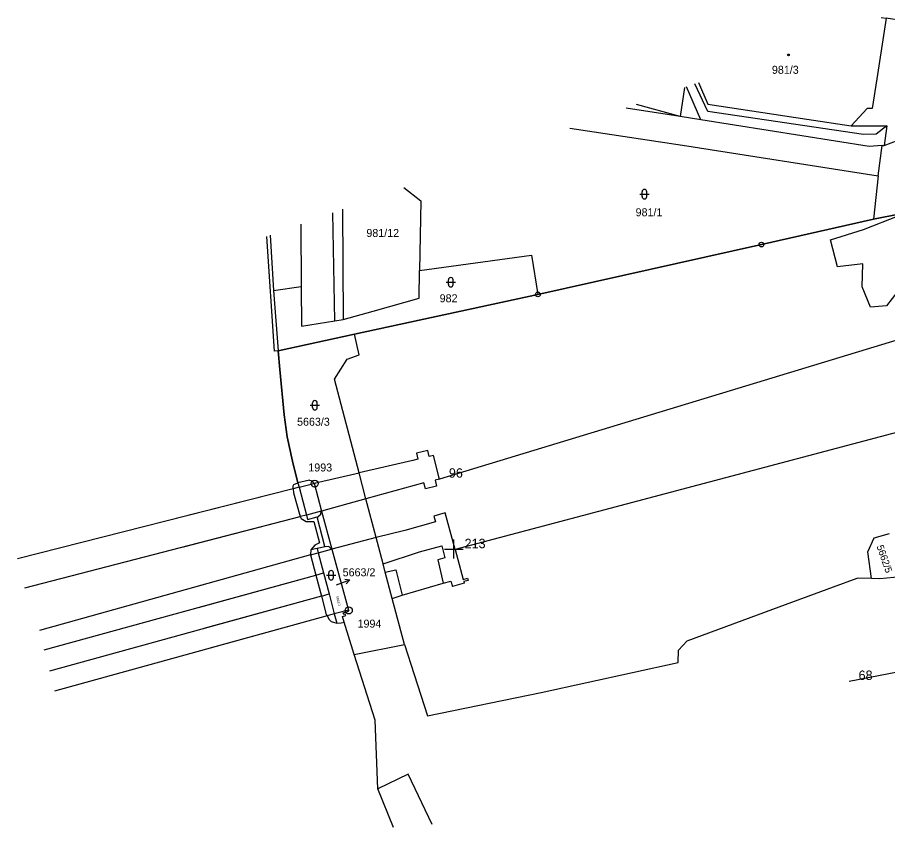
# Model space of a CAD drawing. Extents: x -822293 to -820259, y -1071573 to -1068794.
# Drawn here: x -822292.7 to -822107.8, y -1070459.2 to -1070287 of the extents above; entities that cross this region are included whole.
import ezdxf

# ---------------------------------------------------------------- set-up
doc = ezdxf.new("R2010")
doc.units = 0
for name, color, linetype in [('Vrstva 1', 7, 'Continuous'), ('Vrstva 13', 7, 'Continuous'), ('Vrstva 16', 7, 'Continuous'), ('Vrstva 17', 7, 'Continuous'), ('Vrstva 18', 7, 'Continuous'), ('Vrstva 19', 7, 'Continuous'), ('Vrstva 2', 7, 'Continuous'), ('Vrstva 24', 7, 'Continuous'), ('Vrstva 25', 7, 'Continuous'), ('Vrstva 3', 7, 'Continuous'), ('Vrstva 4', 7, 'Continuous'), ('Vrstva 62', 7, 'Continuous'), ('Vrstva 8', 7, 'Continuous'), ('Vrstva 9', 7, 'Continuous')]:
    doc.layers.add(name, color=color, linetype=linetype)

# ---------------------------------------------------------------- blocks, each defined once
blk = doc.blocks.new('02.04')
at = {"layer": 'Vrstva 1'}
for p, q in [((0, -2), (0, 2)), ((-2, 0), (2, 0))]:
    blk.add_line(p, q, dxfattribs=at)

msp = doc.modelspace()

# ---------------------------------------------------------------- linework, layer by layer
at = {"layer": 'Vrstva 1'}
for p, q in [((-822151.93, -1070308.07), (-822161.181, -1070305.519)), ((-822147.5, -1070308.77), (-822151.93, -1070308.07)), ((-822111.75, -1070314.43), (-822147.5, -1070308.77)), ((-822175.33, -1070310.564), (-822151.42, -1070314.18)), ((-822115.59, -1070310.07), (-822108.21, -1070310.05)), ((-822108.01, -1070310.05), (-822108.54, -1070314.2)), ((-822108.21, -1070310.05), (-822108.01, -1070310.05)), ((-822108.54, -1070314.2), (-822105.57, -1070313.07)), ((-822151.42, -1070314.18), (-822109.87, -1070320.65)), ((-822109.03, -1070314.24), (-822111.75, -1070314.43)), ((-822109.87, -1070320.65), (-822109.03, -1070314.24)), ((-822109.03, -1070314.24), (-822108.54, -1070314.2)), ((-822109.87, -1070320.65), (-822110.85, -1070329.85)), ((-822210.641, -1070323.153), (-822206.99, -1070326)), ((-822206.99, -1070326), (-822207.27, -1070340.77)), ((-822223.636, -1070327.786), (-822223.55, -1070351.18)), ((-822112.98, -1070332.07), (-822105.41, -1070329.08)), ((-822232.521, -1070330.954), (-822232.44, -1070344.21)), ((-822239.029, -1070333.274), (-822238.35, -1070345.02)), ((-822119.96, -1070334.28), (-822112.98, -1070332.07)), ((-822118.52, -1070340.03), (-822119.96, -1070334.28)), ((-822207.27, -1070340.77), (-822183.51, -1070337.52)), ((-822183.51, -1070337.52), (-822182.14, -1070345.88)), ((-822113.08, -1070339.4), (-822118.52, -1070340.03)), ((-822113.23, -1070344.24), (-822113.08, -1070339.4)), ((-822207.39, -1070346.71), (-822207.27, -1070340.77)), ((-822238.35, -1070345.02), (-822232.44, -1070344.21)), ((-822232.44, -1070344.21), (-822232.39, -1070352.64)), ((-822065.38, -1070343.33), (-822203.06, -1070385.13)), ((-822111.46, -1070348.59), (-822113.23, -1070344.24)), ((-822238.35, -1070345.02), (-822237.35, -1070357.87)), ((-822217.12, -1070349.42), (-822207.39, -1070346.71)), ((-822105.7, -1070345.18), (-822108.05, -1070348.33)), ((-822108.05, -1070348.33), (-822111.46, -1070348.59)), ((-822223.55, -1070351.18), (-822217.12, -1070349.42)), ((-822232.39, -1070352.64), (-822225.28, -1070351.47)), ((-822225.28, -1070351.47), (-822223.55, -1070351.18)), ((-822220.13, -1070358.73), (-822221.11, -1070354.34)), ((-822225.38, -1070363.92), (-822222.67, -1070359.66)), ((-822222.67, -1070359.66), (-822220.13, -1070358.73)), ((-822060.87, -1070363.29), (-822199.72, -1070400.12)), ((-822220.14, -1070383.79), (-822225.38, -1070363.92)), ((-822205.53, -1070379.06), (-822207.95, -1070379.62)), ((-822207.95, -1070379.62), (-822207.65, -1070380.91)), ((-822205.23, -1070380.33), (-822205.53, -1070379.06)), ((-822208.73, -1070381.16), (-822220.14, -1070383.79)), ((-822207.65, -1070380.91), (-822208.73, -1070381.16)), ((-822204.32, -1070380.12), (-822205.23, -1070380.33)), ((-822203.06, -1070385.13), (-822204.32, -1070380.12)), ((-822230.65, -1070385.36), (-822233.12, -1070385.96)), ((-822230.65, -1070385.36), (-822233.12, -1070385.96)), ((-822230.63, -1070385.42), (-822230.65, -1070385.36)), ((-822230.63, -1070385.42), (-822230.65, -1070385.36)), ((-822230.02, -1070385.57), (-822230.63, -1070385.42)), ((-822230.02, -1070385.57), (-822230.63, -1070385.42)), ((-822229.74, -1070386.04), (-822230.02, -1070385.57)), ((-822229.74, -1070386.04), (-822230.02, -1070385.57)), ((-822218.69, -1070389.32), (-822220.14, -1070383.79)), ((-822229.67, -1070386.02), (-822229.74, -1070386.04)), ((-822229.67, -1070386.02), (-822229.74, -1070386.04)), ((-822229.67, -1070386.02), (-822228.14, -1070391.95)), ((-822229.67, -1070386.02), (-822228.14, -1070391.95)), ((-822216.52, -1070397.53), (-822218.69, -1070389.32)), ((-822228.14, -1070391.95), (-822225.92, -1070400)), ((-822228.14, -1070391.95), (-822225.92, -1070400)), ((-822110.71, -1070397.62), (-822107.43, -1070396.66)), ((-822215.04, -1070403.17), (-822216.52, -1070397.53)), ((-822112.02, -1070400.57), (-822110.71, -1070397.62)), ((-822225.92, -1070400), (-822222.41, -1070413)), ((-822225.92, -1070400), (-822222.41, -1070413)), ((-822199.72, -1070400.12), (-822198, -1070406.45)), ((-822111.24, -1070406.29), (-822112.02, -1070400.57)), ((-822214.58, -1070404.89), (-822215.04, -1070403.17)), ((-822213.1, -1070410.53), (-822214.58, -1070404.89)), ((-822103.06, -1070405.7), (-822109.52, -1070406.35)), ((-822210.97, -1070409.81), (-822202.24, -1070407.22)), ((-822202.24, -1070407.22), (-822200.61, -1070406.79)), ((-822200.61, -1070406.79), (-822200.29, -1070407.97)), ((-822197.78, -1070407.26), (-822200.29, -1070407.97)), ((-822198, -1070406.45), (-822197.12, -1070406.21)), ((-822196.99, -1070406.69), (-822197.87, -1070406.93)), ((-822197.87, -1070406.93), (-822197.78, -1070407.26)), ((-822197.12, -1070406.21), (-822196.99, -1070406.69)), ((-822119.31, -1070408.04), (-822114.28, -1070406.19)), ((-822111.24, -1070406.29), (-822114.28, -1070406.19)), ((-822109.52, -1070406.35), (-822111.24, -1070406.29)), ((-822132.21, -1070412.8), (-822119.31, -1070408.04)), ((-822213.1, -1070410.53), (-822210.97, -1070409.81)), ((-822210.49, -1070420.26), (-822213.1, -1070410.53)), ((-822222.41, -1070413), (-822225.4, -1070413.79)), ((-822222.41, -1070413), (-822225.4, -1070413.79)), ((-822223.54, -1070413.52), (-822222.36, -1070413.18)), ((-822223.54, -1070413.52), (-822222.36, -1070413.18)), ((-822222.36, -1070413.18), (-822222.41, -1070413)), ((-822222.36, -1070413.18), (-822222.41, -1070413)), ((-822150.42, -1070419.52), (-822132.21, -1070412.8)), ((-822225.4, -1070413.79), (-822226.94, -1070414.22)), ((-822225.4, -1070413.79), (-822226.94, -1070414.22)), ((-822223.65, -1070414.34), (-822222.96, -1070414.15)), ((-822223.65, -1070414.34), (-822222.96, -1070414.15)), ((-822223.32, -1070415.54), (-822223.65, -1070414.34)), ((-822223.32, -1070415.54), (-822223.65, -1070414.34)), ((-822223.4, -1070413.91), (-822223.54, -1070413.52)), ((-822223.4, -1070413.91), (-822223.54, -1070413.52)), ((-822223.09, -1070413.84), (-822223.4, -1070413.91)), ((-822223.09, -1070413.84), (-822223.4, -1070413.91)), ((-822222.96, -1070414.15), (-822223.09, -1070413.84)), ((-822222.96, -1070414.15), (-822223.09, -1070413.84)), ((-822221.19, -1070422.39), (-822223.32, -1070415.54)), ((-822221.19, -1070422.39), (-822223.32, -1070415.54)), ((-822221.19, -1070422.39), (-822210.49, -1070420.26)), ((-822210.49, -1070420.26), (-822208.44, -1070426.65)), ((-822152.25, -1070421.46), (-822150.42, -1070419.52)), ((-822216.69, -1070436.38), (-822221.19, -1070422.39)), ((-822216.69, -1070436.38), (-822221.19, -1070422.39)), ((-822152.34, -1070424.14), (-822152.25, -1070421.46)), ((-822181.45, -1070430.48), (-822152.34, -1070424.14)), ((-822208.44, -1070426.65), (-822205.6, -1070435.48)), ((-822205.6, -1070435.48), (-822181.45, -1070430.48)), ((-822216.18, -1070450.97), (-822216.69, -1070436.38)), ((-822216.18, -1070450.97), (-822216.69, -1070436.38)), ((-822209.74, -1070447.82), (-822216.18, -1070450.97)), ((-822209.74, -1070447.82), (-822216.18, -1070450.97)), ((-822204.617, -1070458.526), (-822209.74, -1070447.82)), ((-822212.8, -1070459.202), (-822216.18, -1070450.97))]:
    msp.add_line(p, q, dxfattribs=at)
at = {"layer": 'Vrstva 13'}
for p, q in [((-822110.85, -1070329.85), (-822134.64, -1070335.3)), ((-822134.64, -1070335.3), (-822110.85, -1070329.85)), ((-822105.08, -1070328.74), (-822110.85, -1070329.85)), ((-822110.85, -1070329.85), (-822105.08, -1070328.74)), ((-822134.64, -1070335.3), (-822182.14, -1070345.88)), ((-822182.14, -1070345.88), (-822134.64, -1070335.3)), ((-822182.14, -1070345.88), (-822221.11, -1070354.34)), ((-822221.11, -1070354.34), (-822182.14, -1070345.88)), ((-822221.11, -1070354.34), (-822237.35, -1070357.87)), ((-822237.35, -1070357.87), (-822221.11, -1070354.34)), ((-822237.35, -1070357.87), (-822237, -1070361.87)), ((-822237, -1070361.87), (-822237.35, -1070357.87)), ((-822237.35, -1070357.87), (-822237, -1070361.87)), ((-822237, -1070361.87), (-822237.35, -1070357.87)), ((-822237, -1070361.87), (-822236.02, -1070371.46)), ((-822236.02, -1070371.46), (-822237, -1070361.87)), ((-822237, -1070361.87), (-822236.02, -1070371.46)), ((-822236.02, -1070371.46), (-822237, -1070361.87)), ((-822236.02, -1070371.46), (-822235.38, -1070376.15)), ((-822235.38, -1070376.15), (-822236.02, -1070371.46)), ((-822236.02, -1070371.46), (-822235.38, -1070376.15)), ((-822235.38, -1070376.15), (-822236.02, -1070371.46)), ((-822235.38, -1070376.15), (-822234.28, -1070381.35)), ((-822234.28, -1070381.35), (-822235.38, -1070376.15)), ((-822235.38, -1070376.15), (-822234.28, -1070381.35)), ((-822234.28, -1070381.35), (-822235.38, -1070376.15)), ((-822234.28, -1070381.35), (-822233.12, -1070385.96)), ((-822233.12, -1070385.96), (-822234.28, -1070381.35)), ((-822234.28, -1070381.35), (-822233.12, -1070385.96)), ((-822233.12, -1070385.96), (-822234.28, -1070381.35)), ((-822232.89, -1070386.85), (-822234.17, -1070387.18)), ((-822232.89, -1070386.85), (-822234.17, -1070387.18)), ((-822232.89, -1070386.85), (-822234.17, -1070387.18)), ((-822232.89, -1070386.85), (-822234.17, -1070387.18)), ((-822234.17, -1070387.18), (-822234.07, -1070388.06)), ((-822234.17, -1070387.18), (-822234.07, -1070388.06)), ((-822234.17, -1070387.18), (-822234.07, -1070388.06)), ((-822234.17, -1070387.18), (-822234.07, -1070388.06)), ((-822233.12, -1070385.96), (-822232.89, -1070386.85)), ((-822233.12, -1070385.96), (-822232.89, -1070386.85)), ((-822233.12, -1070385.96), (-822232.89, -1070386.85)), ((-822233.12, -1070385.96), (-822232.89, -1070386.85)), ((-822234.07, -1070388.06), (-822232.64, -1070393.1)), ((-822234.07, -1070388.06), (-822232.64, -1070393.1)), ((-822234.07, -1070388.06), (-822232.64, -1070393.1)), ((-822234.07, -1070388.06), (-822232.64, -1070393.1)), ((-822232.64, -1070393.1), (-822232.44, -1070393.51)), ((-822232.64, -1070393.1), (-822232.44, -1070393.51)), ((-822232.64, -1070393.1), (-822232.44, -1070393.51)), ((-822232.64, -1070393.1), (-822232.44, -1070393.51)), ((-822232.44, -1070393.51), (-822231.37, -1070394.14)), ((-822232.44, -1070393.51), (-822231.37, -1070394.14)), ((-822232.44, -1070393.51), (-822231.37, -1070394.14)), ((-822232.44, -1070393.51), (-822231.37, -1070394.14)), ((-822231.37, -1070394.14), (-822229.75, -1070394.15)), ((-822231.37, -1070394.14), (-822229.75, -1070394.15)), ((-822231.37, -1070394.14), (-822229.75, -1070394.15)), ((-822231.37, -1070394.14), (-822229.75, -1070394.15)), ((-822229.75, -1070394.15), (-822228.54, -1070398.67)), ((-822229.75, -1070394.15), (-822228.54, -1070398.67)), ((-822229.75, -1070394.15), (-822228.54, -1070398.67)), ((-822229.75, -1070394.15), (-822228.54, -1070398.67)), ((-822230.37, -1070400.19), (-822230.43, -1070401.26)), ((-822230.37, -1070400.19), (-822230.43, -1070401.26)), ((-822230.37, -1070400.19), (-822230.43, -1070401.26)), ((-822230.37, -1070400.19), (-822230.43, -1070401.26)), ((-822229.55, -1070399.16), (-822230.37, -1070400.19)), ((-822229.55, -1070399.16), (-822230.37, -1070400.19)), ((-822229.55, -1070399.16), (-822230.37, -1070400.19)), ((-822229.55, -1070399.16), (-822230.37, -1070400.19)), ((-822228.54, -1070398.67), (-822229.55, -1070399.16)), ((-822228.54, -1070398.67), (-822229.55, -1070399.16)), ((-822228.54, -1070398.67), (-822229.55, -1070399.16)), ((-822228.54, -1070398.67), (-822229.55, -1070399.16)), ((-822230.43, -1070401.26), (-822229.32, -1070405.52)), ((-822230.43, -1070401.26), (-822229.32, -1070405.52)), ((-822230.43, -1070401.26), (-822229.32, -1070405.52)), ((-822230.43, -1070401.26), (-822229.32, -1070405.52)), ((-822229.32, -1070405.52), (-822228.15, -1070409.98)), ((-822229.32, -1070405.52), (-822228.15, -1070409.98)), ((-822229.32, -1070405.52), (-822228.15, -1070409.98)), ((-822229.32, -1070405.52), (-822228.15, -1070409.98)), ((-822228.15, -1070409.98), (-822227.14, -1070413.91)), ((-822228.15, -1070409.98), (-822227.14, -1070413.91)), ((-822228.15, -1070409.98), (-822227.14, -1070413.91)), ((-822228.15, -1070409.98), (-822227.14, -1070413.91)), ((-822226.94, -1070414.22), (-822284.87, -1070430.22)), ((-822226.94, -1070414.22), (-822284.87, -1070430.22)), ((-822226.94, -1070414.22), (-822252.06, -1070421.158)), ((-822226.94, -1070414.22), (-822252.06, -1070421.158)), ((-822227.14, -1070413.91), (-822226.94, -1070414.22)), ((-822227.14, -1070413.91), (-822226.94, -1070414.22)), ((-822227.14, -1070413.91), (-822226.94, -1070414.22)), ((-822227.14, -1070413.91), (-822226.94, -1070414.22))]:
    msp.add_line(p, q, dxfattribs=at)
at = {"layer": 'Vrstva 16'}
msp.add_line((-822224.9, -1070407.58), (-822222.082, -1070406.551), dxfattribs=at)
msp.add_line((-822224.9, -1070407.58), (-822222.082, -1070406.551), dxfattribs=at)
msp.add_lwpolyline([(-822223.193, -1070406.424), (-822222.082, -1070406.551), (-822222.85, -1070407.363)], dxfattribs=at)
msp.add_lwpolyline([(-822223.193, -1070406.424), (-822222.082, -1070406.551), (-822222.85, -1070407.363)], dxfattribs=at)
at = {"layer": 'Vrstva 2'}
for p, q in [((-822108.16, -1070287.16), (-822110.14, -1070300.05)), ((-822109.24, -1070287.001), (-822108.16, -1070287.16)), ((-822104.55, -1070287.71), (-822108.16, -1070287.16)), ((-822110.14, -1070300.05), (-822111.12, -1070306.38)), ((-822147.988, -1070300.816), (-822146.04, -1070305.42)), ((-822146.04, -1070305.42), (-822124.97, -1070308.64)), ((-822112.17, -1070306.35), (-822115.59, -1070310.07)), ((-822111.12, -1070306.38), (-822112.17, -1070306.35)), ((-822124.97, -1070308.64), (-822115.59, -1070310.07)), ((-822065.38, -1070343.33), (-822203.06, -1070385.13)), ((-822060.87, -1070363.29), (-822199.72, -1070400.12))]:
    msp.add_line(p, q, dxfattribs=at)
at = {"layer": 'Vrstva 24'}
for centre, radius in [((-822134.64, -1070335.3), 0.5), ((-822134.64, -1070335.3), 0.5), ((-822134.64, -1070335.3), 0.0327), ((-822134.64, -1070335.3), 0.0327), ((-822182.14, -1070345.88), 0.5), ((-822182.14, -1070345.88), 0.5), ((-822182.14, -1070345.88), 0.0327), ((-822182.14, -1070345.88), 0.0327), ((-822229.58, -1070386.09), 0.75), ((-822229.58, -1070386.09), 0.75), ((-822229.58, -1070386.09), 0.0327), ((-822229.58, -1070386.09), 0.0327), ((-822222.32, -1070413.05), 0.75), ((-822222.32, -1070413.05), 0.75), ((-822222.32, -1070413.05), 0.0327), ((-822222.32, -1070413.05), 0.0327)]:
    msp.add_circle(centre, radius, dxfattribs=at)
at = {"layer": 'Vrstva 25'}
for p, q in [((-822160.51, -1070324.57), (-822158.51, -1070324.57)), ((-822160.01, -1070325.07), (-822160.01, -1070324.07)), ((-822159.01, -1070325.07), (-822159.01, -1070324.07)), ((-822201.15, -1070343.79), (-822201.15, -1070342.79)), ((-822200.15, -1070343.79), (-822200.15, -1070342.79)), ((-822201.65, -1070343.29), (-822199.65, -1070343.29)), ((-822230.03, -1070369.94), (-822230.03, -1070368.94)), ((-822230.03, -1070369.94), (-822230.03, -1070368.94)), ((-822229.03, -1070369.94), (-822229.03, -1070368.94)), ((-822229.03, -1070369.94), (-822229.03, -1070368.94)), ((-822230.53, -1070369.44), (-822228.53, -1070369.44)), ((-822230.53, -1070369.44), (-822228.53, -1070369.44)), ((-822227.07, -1070405.56), (-822225.07, -1070405.56)), ((-822227.07, -1070405.56), (-822225.07, -1070405.56)), ((-822226.57, -1070406.06), (-822226.57, -1070405.06)), ((-822226.57, -1070406.06), (-822226.57, -1070405.06)), ((-822225.57, -1070406.06), (-822225.57, -1070405.06)), ((-822225.57, -1070406.06), (-822225.57, -1070405.06))]:
    msp.add_line(p, q, dxfattribs=at)
msp.add_circle((-822128.91, -1070294.96), 0.175, dxfattribs=at)
for centre, start, end in [((-822159.51, -1070324.07), 0, 180), ((-822159.51, -1070325.07), 180, 0), ((-822200.65, -1070342.79), 0, 180), ((-822200.65, -1070343.79), 180, 0), ((-822229.53, -1070368.94), 0, 180), ((-822229.53, -1070368.94), 0, 180), ((-822229.53, -1070369.94), 180, 0), ((-822229.53, -1070369.94), 180, 0), ((-822226.07, -1070405.06), 0, 180), ((-822226.07, -1070405.06), 0, 180), ((-822226.07, -1070406.06), 180, 0), ((-822226.07, -1070406.06), 180, 0)]:
    msp.add_arc(centre, 0.5, start, end, dxfattribs=at)
at = {"layer": 'Vrstva 3'}
msp.add_line((-822083.33, -1070421.84), (-822116.01, -1070428.12), dxfattribs=at)
at = {"layer": 'Vrstva 4'}
for p, q in [((-822150.986, -1070301.884), (-822151.93, -1070308.07)), ((-822147.5, -1070308.77), (-822150.566, -1070301.735)), ((-822146.06, -1070306.97), (-822148.823, -1070301.113)), ((-822151.93, -1070308.07), (-822163.397, -1070306.309)), ((-822112.93, -1070311.91), (-822146.06, -1070306.97)), ((-822108.01, -1070310.05), (-822110.26, -1070311.84)), ((-822110.26, -1070311.84), (-822112.93, -1070311.91)), ((-822225.28, -1070351.47), (-822225.719, -1070328.529)), ((-822238.1, -1070357.92), (-822239.763, -1070333.536)), ((-822237.35, -1070357.87), (-822238.1, -1070357.92)), ((-822237.35, -1070357.87), (-822238.1, -1070357.92)), ((-822229.67, -1070386.02), (-822220.14, -1070383.79)), ((-822203.06, -1070385.13), (-822203.99, -1070385.35)), ((-822203.99, -1070385.35), (-822203.67, -1070386.64)), ((-822234.17, -1070387.18), (-822292.73, -1070402.05)), ((-822234.17, -1070387.18), (-822258.977, -1070393.479)), ((-822234.17, -1070386.57), (-822233.97, -1070386.29)), ((-822234.17, -1070386.57), (-822233.97, -1070386.29)), ((-822234.17, -1070387.18), (-822234.17, -1070386.57)), ((-822234.17, -1070387.18), (-822234.17, -1070386.57)), ((-822233.97, -1070386.29), (-822233.12, -1070385.96)), ((-822233.97, -1070386.29), (-822233.12, -1070385.96)), ((-822232.89, -1070386.85), (-822229.74, -1070386.04)), ((-822232.89, -1070386.85), (-822229.74, -1070386.04)), ((-822232.89, -1070386.85), (-822231.33, -1070392.77)), ((-822232.89, -1070386.85), (-822231.33, -1070392.77)), ((-822206.4, -1070385.91), (-822218.69, -1070389.32)), ((-822206.03, -1070387.23), (-822206.4, -1070385.91)), ((-822203.67, -1070386.64), (-822206.03, -1070387.23)), ((-822218.69, -1070389.32), (-822228.14, -1070391.95)), ((-822231.33, -1070392.77), (-822232.64, -1070393.1)), ((-822231.33, -1070392.77), (-822232.64, -1070393.1)), ((-822228.2, -1070391.97), (-822231.33, -1070392.77)), ((-822228.2, -1070391.97), (-822231.33, -1070392.77)), ((-822231.33, -1070392.77), (-822231.08, -1070393.69)), ((-822231.33, -1070392.77), (-822231.08, -1070393.69)), ((-822228.71, -1070392.97), (-822228.25, -1070392.59)), ((-822228.71, -1070392.97), (-822228.25, -1070392.59)), ((-822228.69, -1070393.05), (-822228.71, -1070392.97)), ((-822228.69, -1070393.05), (-822228.71, -1070392.97)), ((-822228.25, -1070392.59), (-822228.2, -1070391.97)), ((-822228.25, -1070392.59), (-822228.2, -1070391.97)), ((-822228.14, -1070391.95), (-822228.2, -1070391.97)), ((-822228.14, -1070391.95), (-822228.2, -1070391.97)), ((-822201.84, -1070392.29), (-822204.24, -1070392.98)), ((-822204.24, -1070392.98), (-822203.92, -1070394.21)), ((-822199.72, -1070400.12), (-822201.84, -1070392.29)), ((-822291.16, -1070408.23), (-822232.64, -1070393.1)), ((-822257.467, -1070399.519), (-822232.64, -1070393.1)), ((-822231.08, -1070393.69), (-822229.07, -1070393.15)), ((-822231.08, -1070393.69), (-822229.07, -1070393.15)), ((-822229.07, -1070393.15), (-822228.69, -1070393.05)), ((-822229.07, -1070393.15), (-822228.69, -1070393.05)), ((-822227.43, -1070399.46), (-822229.07, -1070393.15)), ((-822227.43, -1070399.46), (-822229.07, -1070393.15)), ((-822203.92, -1070394.21), (-822210.43, -1070396.09)), ((-822210.43, -1070396.09), (-822216.52, -1070397.53)), ((-822216.52, -1070397.53), (-822225.92, -1070400)), ((-822229.05, -1070399.91), (-822230.37, -1070400.19)), ((-822229.05, -1070399.91), (-822230.37, -1070400.19)), ((-822227.35, -1070399.54), (-822229.05, -1070399.91)), ((-822227.35, -1070399.54), (-822229.05, -1070399.91)), ((-822229.05, -1070399.91), (-822228.81, -1070400.81)), ((-822229.05, -1070399.91), (-822228.81, -1070400.81)), ((-822228.81, -1070400.81), (-822226, -1070400.02)), ((-822228.81, -1070400.81), (-822226, -1070400.02)), ((-822227.35, -1070399.54), (-822227.43, -1070399.46)), ((-822227.35, -1070399.54), (-822227.43, -1070399.46)), ((-822226.58, -1070399.44), (-822227.35, -1070399.54)), ((-822226.58, -1070399.44), (-822227.35, -1070399.54)), ((-822226, -1070400.02), (-822226.58, -1070399.44)), ((-822226, -1070400.02), (-822226.58, -1070399.44)), ((-822225.92, -1070400), (-822226, -1070400.02)), ((-822225.92, -1070400), (-822226, -1070400.02)), ((-822207.31, -1070400.61), (-822202.58, -1070399.34)), ((-822202.58, -1070399.34), (-822201.89, -1070401.87)), ((-822230.43, -1070401.26), (-822288.03, -1070417.32)), ((-822230.43, -1070401.26), (-822255.299, -1070408.194)), ((-822230.43, -1070401.26), (-822228.81, -1070400.81)), ((-822230.43, -1070401.26), (-822228.81, -1070400.81)), ((-822228.81, -1070400.81), (-822227.69, -1070405.07)), ((-822228.81, -1070400.81), (-822227.69, -1070405.07)), ((-822215.04, -1070403.17), (-822207.31, -1070400.61)), ((-822201.89, -1070401.87), (-822203.42, -1070402.29)), ((-822203.42, -1070402.29), (-822202.24, -1070407.22)), ((-822287.02, -1070421.43), (-822229.32, -1070405.52)), ((-822254.25, -1070412.394), (-822229.32, -1070405.52)), ((-822229.32, -1070405.52), (-822227.69, -1070405.07)), ((-822229.32, -1070405.52), (-822227.69, -1070405.07)), ((-822227.69, -1070405.07), (-822226.52, -1070409.53)), ((-822227.69, -1070405.07), (-822226.52, -1070409.53)), ((-822214.58, -1070404.89), (-822212.31, -1070404.42)), ((-822212.31, -1070404.42), (-822210.97, -1070409.81)), ((-822228.15, -1070409.98), (-822226.52, -1070409.53)), ((-822228.15, -1070409.98), (-822226.52, -1070409.53)), ((-822226.52, -1070409.53), (-822225.4, -1070413.79)), ((-822226.52, -1070409.53), (-822225.4, -1070413.79)), ((-822228.15, -1070409.98), (-822285.92, -1070425.95)), ((-822228.15, -1070409.98), (-822253.127, -1070416.885)), ((-822226.94, -1070414.22), (-822226.46, -1070414.97)), ((-822226.94, -1070414.22), (-822226.46, -1070414.97)), ((-822226.46, -1070414.97), (-822226.08, -1070415.38)), ((-822226.46, -1070414.97), (-822226.08, -1070415.38)), ((-822225.4, -1070413.79), (-822224.88, -1070415.77)), ((-822225.4, -1070413.79), (-822224.88, -1070415.77)), ((-822226.08, -1070415.38), (-822224.88, -1070415.77)), ((-822226.08, -1070415.38), (-822224.88, -1070415.77)), ((-822224.88, -1070415.77), (-822223.92, -1070415.68)), ((-822224.88, -1070415.77), (-822223.92, -1070415.68)), ((-822223.92, -1070415.68), (-822223.32, -1070415.54)), ((-822223.92, -1070415.68), (-822223.32, -1070415.54))]:
    msp.add_line(p, q, dxfattribs=at)
at = {"layer": 'Vrstva 8'}
for p, q in [((-822203.06, -1070385.13), (-822203.06, -1070385.13)), ((-822199.72, -1070400.12), (-822199.72, -1070400.12)), ((-822116.01, -1070428.12), (-822116.01, -1070428.12))]:
    msp.add_line(p, q, dxfattribs=at)

# ---------------------------------------------------------------- block references
at = {"layer": 'Vrstva 62'}
msp.add_blockref('02.04', (-822200, -1070400), dxfattribs=at)

# ---------------------------------------------------------------- texts
at = {"layer": 'Vrstva 16'}
msp.add_text('5663/2', height=1.7, dxfattribs=at).set_placement((-822223.621, -1070405.79))
at = {"layer": 'Vrstva 17'}
for s, p in [('1993', (-822230.918, -1070383.51)), ('1993', (-822230.918, -1070383.51)), ('1994', (-822220.458, -1070416.7)), ('1994', (-822220.458, -1070416.7))]:
    msp.add_text(s, height=1.7, dxfattribs=at).set_placement(p)
at = {"layer": 'Vrstva 18'}
for s, p in [('981/1', (-822161.379, -1070329.27)), ('981/12', (-822218.582, -1070333.67)), ('982', (-822203.013, -1070347.55)), ('5663/3', (-822233.312, -1070373.79)), ('5663/3', (-822233.312, -1070373.79))]:
    msp.add_text(s, height=1.7, dxfattribs=at).set_placement(p)
for s, height, rotation, p in [('5662/5', 1.5, 289.07154, (-822110.209, -1070399.429)), ('5663/2', 0.5, 281.7981, (-822225.007, -1070410.064)), ('5663/2', 0.5, 281.7981, (-822225.007, -1070410.064))]:
    msp.add_text(s, height=height, rotation=rotation, dxfattribs=at).set_placement(p)
at = {"layer": 'Vrstva 19'}
msp.add_text('981/3', height=1.7, dxfattribs=at).set_placement((-822132.423, -1070298.99))
at = {"layer": 'Vrstva 9'}
for s, p in [('96', (-822201.06, -1070384.83)), ('213', (-822197.72, -1070399.82)), ('68', (-822114.01, -1070427.82))]:
    msp.add_text(s, height=2, dxfattribs=at).set_placement(p)

doc.saveas('drawing.dxf')
